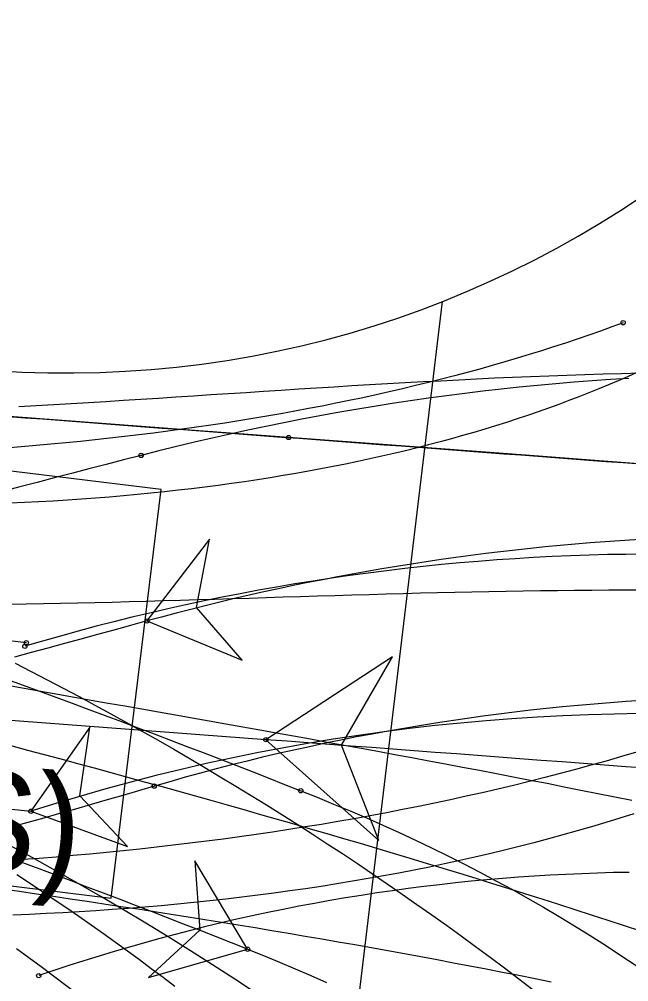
# Model space of a CAD drawing. Extents: x -14 to 1565148, y -25 to 642856.
# Drawn here: x 1564766.77 to 1564778.62, y 636294.98 to 636313.69 of the extents above; entities that cross this region are included whole.
import ezdxf

# ---------------------------------------------------------------- set-up
doc = ezdxf.new("R2010")
doc.units = 0
for name, color, linetype in [('CM_Corridor_Conceptual', 7, 'Continuous'), ('CM_Corridor_Key_Station', 7, 'Continuous'), ('MT_P_Cells', 7, 'Continuous'), ('PF_P_Grade_Line', 7, 'Continuous'), ('PV_P_Curb', 7, 'Continuous'), ('PV_X_COP', 7, 'Continuous'), ('TR_Turning_Path22', 7, 'Continuous'), ('TR_Turning_Path24', 7, 'Continuous')]:
    doc.layers.add(name, color=color, linetype=linetype)

msp = doc.modelspace()

# ---------------------------------------------------------------- linework, layer by layer
at = {"layer": 'CM_Corridor_Conceptual'}
for points in [[(1564778.514, 636307.789), (1564778.294, 636307.708), (1564778.071, 636307.628), (1564777.846, 636307.549), (1564777.619, 636307.471), (1564777.39, 636307.394), (1564777.158, 636307.319), (1564776.925, 636307.244), (1564776.689, 636307.171), (1564776.451, 636307.099), (1564776.211, 636307.028), (1564775.969, 636306.959), (1564775.725, 636306.89), (1564775.479, 636306.823), (1564775.232, 636306.758), (1564774.982, 636306.693), (1564774.731, 636306.63), (1564774.478, 636306.568), (1564774.223, 636306.507), (1564773.967, 636306.448), (1564773.709, 636306.39), (1564773.449, 636306.333), (1564773.187, 636306.278), (1564772.925, 636306.224), (1564772.66, 636306.171), (1564772.394, 636306.12), (1564772.127, 636306.07), (1564771.858, 636306.021), (1564771.588, 636305.974), (1564771.316, 636305.928), (1564771.043, 636305.884), (1564770.769, 636305.841), (1564770.494, 636305.799), (1564770.217, 636305.758), (1564769.939, 636305.719), (1564769.66, 636305.681), (1564769.379, 636305.645), (1564769.098, 636305.61), (1564768.816, 636305.576), (1564768.532, 636305.544), (1564768.247, 636305.512), (1564767.962, 636305.483), (1564767.675, 636305.454), (1564767.387, 636305.427), (1564767.099, 636305.401), (1564766.809, 636305.376), (1564766.519, 636305.353)], [(1564778.773, 636299.444), (1564778.479, 636299.357), (1564778.184, 636299.271), (1564777.887, 636299.188), (1564777.589, 636299.106), (1564777.289, 636299.027), (1564776.988, 636298.949), (1564776.686, 636298.872), (1564776.382, 636298.798), (1564776.078, 636298.725), (1564775.771, 636298.654), (1564775.464, 636298.585), (1564775.156, 636298.517), (1564774.846, 636298.452), (1564774.536, 636298.388), (1564774.224, 636298.326), (1564773.911, 636298.265), (1564773.597, 636298.206), (1564773.283, 636298.149), (1564772.967, 636298.094), (1564772.651, 636298.04), (1564772.333, 636297.989), (1564772.015, 636297.938), (1564771.696, 636297.89), (1564771.377, 636297.843), (1564771.056, 636297.798), (1564770.735, 636297.754), (1564770.413, 636297.712), (1564770.09, 636297.672), (1564769.767, 636297.633), (1564769.443, 636297.596), (1564769.118, 636297.56), (1564768.793, 636297.526), (1564768.468, 636297.494), (1564768.141, 636297.463), (1564767.815, 636297.433), (1564767.487, 636297.405), (1564767.16, 636297.379), (1564766.832, 636297.354), (1564766.503, 636297.331)]]:
    msp.add_lwpolyline(points, dxfattribs=at)
msp.add_circle((1564778.514, 636307.789), 0.0417, dxfattribs=at)
at = {"layer": 'CM_Corridor_Key_Station'}
for points in [[(1564766.692, 636301.172), (1564767.004, 636301.012), (1564767.316, 636300.851), (1564767.626, 636300.688), (1564767.936, 636300.523), (1564768.244, 636300.357), (1564768.552, 636300.189), (1564768.859, 636300.019), (1564769.165, 636299.848), (1564769.47, 636299.675), (1564769.774, 636299.5), (1564770.077, 636299.324), (1564770.38, 636299.146), (1564770.681, 636298.966), (1564770.981, 636298.785), (1564771.28, 636298.602), (1564771.579, 636298.417), (1564771.876, 636298.231), (1564772.172, 636298.043), (1564772.467, 636297.854), (1564772.761, 636297.663), (1564773.055, 636297.471), (1564773.347, 636297.276), (1564773.638, 636297.081), (1564773.928, 636296.883), (1564774.216, 636296.684), (1564774.504, 636296.484), (1564774.791, 636296.282), (1564775.077, 636296.078), (1564775.361, 636295.873), (1564775.644, 636295.667), (1564775.927, 636295.458), (1564776.208, 636295.249), (1564776.488, 636295.037), (1564776.767, 636294.825)], [(1564766.715, 636295.627), (1564766.957, 636295.451), (1564767.198, 636295.274), (1564767.438, 636295.096), (1564767.677, 636294.917), (1564767.915, 636294.736), (1564768.151, 636294.554), (1564768.386, 636294.372), (1564768.621, 636294.188), (1564768.853, 636294.003), (1564769.085, 636293.816), (1564769.316, 636293.629), (1564769.545, 636293.44), (1564769.773, 636293.251), (1564770, 636293.06), (1564770.225, 636292.868)]]:
    msp.add_lwpolyline(points, dxfattribs=at)
msp.add_arc((1564737.487, 636243.643), 61.33, 36.4229, 66.95237, dxfattribs=at)
at = {"layer": 'MT_P_Cells'}
for points in [[(1564778.625, 636306.709), (1564778.27, 636306.687), (1564777.914, 636306.662), (1564777.559, 636306.634), (1564777.204, 636306.604), (1564776.849, 636306.571), (1564776.495, 636306.536), (1564776.141, 636306.498), (1564775.787, 636306.458), (1564775.433, 636306.415), (1564775.08, 636306.369), (1564774.727, 636306.321), (1564774.374, 636306.271), (1564774.022, 636306.218), (1564773.67, 636306.162), (1564773.319, 636306.104), (1564772.968, 636306.043), (1564772.617, 636305.98), (1564772.267, 636305.915), (1564771.917, 636305.846), (1564771.568, 636305.776), (1564771.219, 636305.703), (1564770.871, 636305.627), (1564770.524, 636305.549), (1564770.177, 636305.468), (1564769.83, 636305.385), (1564769.485, 636305.299), (1564769.139, 636305.211)], [(1564769.142, 636305.212), (1564768.801, 636305.123), (1564768.463, 636305.035), (1564768.126, 636304.948), (1564767.79, 636304.86), (1564767.453, 636304.773), (1564767.117, 636304.686), (1564766.782, 636304.6), (1564766.447, 636304.513)], [(1564769.255, 636301.993), (1564771.105, 636301.234), (1564770.22, 636302.255), (1564770.468, 636303.584), (1564769.255, 636301.993)], [(1564769.255, 636301.993), (1564768.934, 636301.905), (1564768.612, 636301.816), (1564768.291, 636301.728), (1564767.969, 636301.64), (1564767.648, 636301.553), (1564767.326, 636301.465), (1564767.004, 636301.379), (1564766.682, 636301.292)], [(1564778.68, 636298.501), (1564778.352, 636298.568), (1564778.023, 636298.635), (1564777.694, 636298.701), (1564777.365, 636298.766), (1564777.036, 636298.831), (1564776.707, 636298.895), (1564776.378, 636298.959), (1564776.049, 636299.022), (1564775.72, 636299.085), (1564775.391, 636299.148), (1564775.062, 636299.21), (1564774.733, 636299.271), (1564774.404, 636299.333), (1564774.075, 636299.394), (1564773.746, 636299.454), (1564773.418, 636299.515), (1564773.089, 636299.574), (1564772.76, 636299.634), (1564772.432, 636299.694), (1564772.103, 636299.753), (1564771.775, 636299.812), (1564771.447, 636299.87), (1564771.118, 636299.929), (1564770.79, 636299.987), (1564770.463, 636300.046), (1564770.135, 636300.104), (1564769.807, 636300.161), (1564769.48, 636300.219), (1564769.153, 636300.277), (1564768.826, 636300.335), (1564768.499, 636300.392), (1564768.172, 636300.45), (1564767.846, 636300.507), (1564767.519, 636300.565), (1564767.193, 636300.622), (1564766.867, 636300.68), (1564766.542, 636300.737)], [(1564778.884, 636300.447), (1564778.573, 636300.426), (1564778.263, 636300.404), (1564777.953, 636300.379), (1564777.642, 636300.351), (1564777.333, 636300.322), (1564777.023, 636300.29), (1564776.713, 636300.257), (1564776.404, 636300.22), (1564776.095, 636300.182), (1564775.787, 636300.142), (1564775.478, 636300.099), (1564775.17, 636300.054), (1564774.863, 636300.007), (1564774.555, 636299.957), (1564774.248, 636299.906), (1564773.942, 636299.852), (1564773.635, 636299.796), (1564773.33, 636299.738), (1564773.024, 636299.677), (1564772.719, 636299.615), (1564772.415, 636299.55), (1564772.111, 636299.483), (1564771.807, 636299.414), (1564771.504, 636299.343), (1564771.202, 636299.269), (1564770.9, 636299.194), (1564770.598, 636299.116), (1564770.297, 636299.036), (1564769.997, 636298.954), (1564769.698, 636298.869), (1564769.398, 636298.783)], [(1564769.395, 636298.782), (1564769.093, 636298.694), (1564768.787, 636298.604), (1564768.48, 636298.515), (1564768.172, 636298.427), (1564767.864, 636298.338), (1564767.555, 636298.25), (1564767.246, 636298.163), (1564766.936, 636298.076), (1564766.625, 636297.99)]]:
    msp.add_lwpolyline(points, dxfattribs=at)
msp.add_lwpolyline([(1564769.255, 636301.993), (1564771.105, 636301.234), (1564770.22, 636302.255), (1564770.468, 636303.584)], close=True, dxfattribs=at)
for centre in [(1564769.139, 636305.211), (1564769.142, 636305.212), (1564769.255, 636301.993), (1564769.255, 636301.993), (1564769.395, 636298.782), (1564769.398, 636298.783)]:
    msp.add_circle(centre, 0.0417, dxfattribs=at)
msp.add_arc((1564781.59, 636257.159), 46.5, 82.3553, 105.3828, dxfattribs=at)
at = {"layer": 'PF_P_Grade_Line'}
for points in [[(1564778.928, 636303.292), (1564778.569, 636303.288), (1564778.209, 636303.282), (1564777.85, 636303.272), (1564777.491, 636303.259), (1564777.132, 636303.244), (1564776.773, 636303.225), (1564776.414, 636303.204), (1564776.055, 636303.179), (1564775.697, 636303.152), (1564775.339, 636303.121), (1564774.981, 636303.088), (1564774.623, 636303.051), (1564774.266, 636303.012), (1564773.909, 636302.969), (1564773.553, 636302.924), (1564773.196, 636302.875), (1564772.841, 636302.824), (1564772.485, 636302.77), (1564772.131, 636302.712), (1564771.776, 636302.652), (1564771.422, 636302.589), (1564771.069, 636302.523), (1564770.716, 636302.454), (1564770.364, 636302.382), (1564770.013, 636302.307), (1564769.662, 636302.229), (1564769.311, 636302.148), (1564768.962, 636302.065), (1564768.613, 636301.978), (1564768.265, 636301.889), (1564767.917, 636301.796), (1564767.571, 636301.701), (1564767.225, 636301.603), (1564766.88, 636301.502)], [(1564766.909, 636301.569), (1564766.581, 636301.604)], [(1564766.997, 636298.294), (1564768.876, 636297.609), (1564767.951, 636298.595), (1564768.145, 636299.932), (1564766.997, 636298.294)], [(1564778.859, 636295.963), (1564778.54, 636296.069), (1564778.221, 636296.173), (1564777.901, 636296.277), (1564777.581, 636296.38), (1564777.261, 636296.483), (1564776.941, 636296.584), (1564776.62, 636296.686), (1564776.299, 636296.786), (1564775.978, 636296.886), (1564775.657, 636296.986), (1564775.336, 636297.084), (1564775.014, 636297.183), (1564774.693, 636297.28), (1564774.371, 636297.377), (1564774.049, 636297.474), (1564773.727, 636297.57), (1564773.405, 636297.665), (1564773.082, 636297.76), (1564772.76, 636297.855), (1564772.437, 636297.949), (1564772.115, 636298.042), (1564771.792, 636298.135), (1564771.469, 636298.228), (1564771.146, 636298.32), (1564770.823, 636298.411), (1564770.5, 636298.503), (1564770.176, 636298.593), (1564769.853, 636298.684), (1564769.529, 636298.773), (1564769.206, 636298.863), (1564768.882, 636298.952), (1564768.559, 636299.041), (1564768.235, 636299.129), (1564767.911, 636299.217), (1564767.587, 636299.304), (1564767.264, 636299.391), (1564766.94, 636299.478), (1564766.616, 636299.565)], [(1564778.631, 636297.107), (1564778.323, 636297.101), (1564778.016, 636297.092), (1564777.708, 636297.081), (1564777.4, 636297.068), (1564777.093, 636297.052), (1564776.785, 636297.033), (1564776.478, 636297.012), (1564776.171, 636296.988), (1564775.864, 636296.962), (1564775.557, 636296.933), (1564775.251, 636296.901), (1564774.945, 636296.867), (1564774.639, 636296.831), (1564774.334, 636296.791), (1564774.028, 636296.75), (1564773.724, 636296.706), (1564773.419, 636296.659), (1564773.115, 636296.61), (1564772.812, 636296.558), (1564772.509, 636296.503), (1564772.206, 636296.447), (1564771.904, 636296.387), (1564771.602, 636296.325), (1564771.301, 636296.261), (1564771, 636296.194), (1564770.7, 636296.125), (1564770.401, 636296.053), (1564770.102, 636295.978), (1564769.804, 636295.901), (1564769.506, 636295.822), (1564769.209, 636295.74), (1564768.913, 636295.656), (1564768.617, 636295.569), (1564768.323, 636295.48), (1564768.029, 636295.388), (1564767.735, 636295.294), (1564767.443, 636295.198), (1564767.151, 636295.099)]]:
    msp.add_lwpolyline(points, dxfattribs=at)
msp.add_lwpolyline([(1564766.997, 636298.294), (1564768.876, 636297.609), (1564767.951, 636298.595), (1564768.145, 636299.932)], close=True, dxfattribs=at)
for centre in [(1564766.88, 636301.502), (1564766.909, 636301.569), (1564766.997, 636298.294), (1564766.997, 636298.294), (1564767.151, 636295.099)]:
    msp.add_circle(centre, 0.0417, dxfattribs=at)
for centre, radius, start, end in [((1564802.666, 636641.84), 345.393, 252.21047, 264.07246), ((1564779.185, 636260.124), 40.069, 16.1084, 107.7078)]:
    msp.add_arc(centre, radius, start, end, dxfattribs=at)
at = {"layer": 'PV_P_Curb'}
for p, q in [((1564769.531, 636304.549), (1564742.73, 636307.825)), ((1564768.56, 636296.608), (1564769.531, 636304.549)), ((1564771.567, 636299.686), (1564742.168, 636301.894)), ((1564741.76, 636299.884), (1564768.56, 636296.608))]:
    msp.add_line(p, q, dxfattribs=at)
for points in [[(1564772.008, 636305.559), (1564770.004, 636305.71), (1564766.663, 636305.961), (1564763.322, 636306.212), (1564759.981, 636306.462), (1564756.64, 636306.713), (1564753.299, 636306.964), (1564749.959, 636307.215), (1564746.618, 636307.466), (1564743.277, 636307.717), (1564742.609, 636307.767)], [(1564766.765, 636306.16), (1564767.103, 636306.18), (1564767.441, 636306.199), (1564767.78, 636306.22), (1564768.119, 636306.241), (1564768.458, 636306.262), (1564768.797, 636306.283), (1564769.137, 636306.305), (1564769.477, 636306.327), (1564769.817, 636306.349), (1564770.157, 636306.371), (1564770.498, 636306.393), (1564770.839, 636306.415), (1564771.181, 636306.437), (1564771.523, 636306.459), (1564771.865, 636306.481), (1564772.208, 636306.503), (1564772.551, 636306.525), (1564772.895, 636306.546), (1564773.239, 636306.567), (1564773.584, 636306.587), (1564773.929, 636306.607), (1564774.275, 636306.627), (1564774.622, 636306.646), (1564774.969, 636306.664), (1564775.317, 636306.682), (1564775.665, 636306.699), (1564776.014, 636306.716), (1564776.364, 636306.731), (1564776.715, 636306.746), (1564777.066, 636306.76), (1564777.418, 636306.773), (1564777.771, 636306.785), (1564778.125, 636306.796), (1564778.48, 636306.805), (1564778.835, 636306.814)], [(1564766.557, 636305.969), (1564766.889, 636305.944), (1564767.222, 636305.919), (1564767.554, 636305.894), (1564767.886, 636305.869), (1564768.219, 636305.844), (1564768.551, 636305.819), (1564768.884, 636305.794), (1564769.216, 636305.769), (1564769.548, 636305.744), (1564769.881, 636305.719), (1564770.213, 636305.694), (1564770.546, 636305.669), (1564770.878, 636305.644), (1564771.21, 636305.619), (1564771.543, 636305.594), (1564771.875, 636305.569), (1564772.207, 636305.544), (1564772.539, 636305.519), (1564772.872, 636305.494), (1564773.204, 636305.469), (1564773.536, 636305.445), (1564773.868, 636305.42), (1564774.2, 636305.395), (1564774.532, 636305.37), (1564774.864, 636305.345), (1564775.196, 636305.32), (1564775.528, 636305.295), (1564775.86, 636305.27), (1564776.192, 636305.245), (1564776.523, 636305.22), (1564776.855, 636305.195), (1564777.186, 636305.17), (1564777.518, 636305.145), (1564777.849, 636305.121)], [(1564790.63, 636304.019), (1564790.216, 636304.08), (1564786.529, 636304.467), (1564783.201, 636304.719), (1564779.909, 636304.966), (1564776.617, 636305.213), (1564773.325, 636305.46), (1564772.008, 636305.559)], [(1564777.849, 636305.121), (1564778.181, 636305.096), (1564778.512, 636305.071), (1564778.843, 636305.046)], [(1564778.905, 636302.589), (1564778.571, 636302.589), (1564778.238, 636302.589), (1564777.905, 636302.588), (1564777.571, 636302.585), (1564777.238, 636302.582), (1564776.905, 636302.578), (1564776.571, 636302.573), (1564776.238, 636302.568), (1564775.905, 636302.562), (1564775.572, 636302.555), (1564775.238, 636302.548), (1564774.905, 636302.54), (1564774.572, 636302.532), (1564774.239, 636302.523), (1564773.905, 636302.514), (1564773.572, 636302.504), (1564773.239, 636302.495), (1564772.906, 636302.485), (1564772.573, 636302.475), (1564772.24, 636302.464), (1564771.906, 636302.454), (1564771.573, 636302.443), (1564771.24, 636302.433), (1564770.907, 636302.422), (1564770.574, 636302.412), (1564770.241, 636302.402), (1564769.907, 636302.392), (1564769.574, 636302.382), (1564769.241, 636302.373), (1564768.908, 636302.363), (1564768.575, 636302.355), (1564768.241, 636302.346), (1564767.908, 636302.338), (1564767.575, 636302.331), (1564767.242, 636302.324), (1564766.908, 636302.318), (1564766.575, 636302.312)], [(1564771.567, 636299.686), (1564773.763, 636297.723), (1564773.035, 636299.576), (1564774.031, 636301.299), (1564771.567, 636299.686)], [(1564777.114, 636294.973), (1564776.8, 636295.037), (1564776.485, 636295.1), (1564776.169, 636295.162), (1564775.853, 636295.224), (1564775.535, 636295.285), (1564775.217, 636295.345), (1564774.899, 636295.405), (1564774.58, 636295.464), (1564774.26, 636295.523), (1564773.939, 636295.581), (1564773.618, 636295.638), (1564773.297, 636295.695), (1564772.974, 636295.752), (1564772.652, 636295.807), (1564772.329, 636295.863), (1564772.005, 636295.918), (1564771.681, 636295.972), (1564771.356, 636296.026), (1564771.031, 636296.079), (1564770.706, 636296.132), (1564770.38, 636296.184), (1564770.054, 636296.236), (1564769.728, 636296.288), (1564769.401, 636296.339), (1564769.074, 636296.389), (1564768.746, 636296.44), (1564768.418, 636296.489), (1564768.09, 636296.539), (1564767.762, 636296.588), (1564767.434, 636296.636), (1564767.105, 636296.685), (1564766.776, 636296.732), (1564766.447, 636296.78)]]:
    msp.add_lwpolyline(points, dxfattribs=at)
msp.add_lwpolyline([(1564771.567, 636299.686), (1564773.763, 636297.723), (1564773.035, 636299.576), (1564774.031, 636301.299)], close=True, dxfattribs=at)
for centre in [(1564772.008, 636305.559), (1564772.008, 636305.559), (1564771.567, 636299.686), (1564771.567, 636299.686)]:
    msp.add_circle(centre, 0.0417, dxfattribs=at)
msp.add_arc((1364010.161, -2037089.745), 2680917.043, 85.705083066, 85.70536529, dxfattribs=at)
at = {"layer": 'PV_X_COP'}
msp.add_line((1564770.855, 636273.652), (1564775, 636308.206), dxfattribs=at)
msp.add_arc((1564767.672, 636326.815), 20, 263.1496, 353.1496, dxfattribs=at)
at = {"layer": 'TR_Turning_Path22'}
for points in [[(1564778.783, 636306.821), (1564778.599, 636306.74), (1564778.414, 636306.66), (1564778.227, 636306.581), (1564778.038, 636306.503), (1564777.847, 636306.427), (1564777.653, 636306.351), (1564777.458, 636306.277), (1564777.261, 636306.203), (1564777.062, 636306.131), (1564776.86, 636306.06), (1564776.657, 636305.99), (1564776.451, 636305.922), (1564776.244, 636305.854), (1564776.034, 636305.788), (1564775.822, 636305.723), (1564775.608, 636305.659), (1564775.392, 636305.596), (1564775.174, 636305.535), (1564774.954, 636305.475), (1564774.731, 636305.416), (1564774.507, 636305.359), (1564774.28, 636305.303), (1564774.052, 636305.248), (1564773.821, 636305.195), (1564773.588, 636305.143), (1564773.353, 636305.092), (1564773.116, 636305.043), (1564772.878, 636304.995), (1564772.637, 636304.949), (1564772.394, 636304.904), (1564772.149, 636304.86), (1564771.902, 636304.818), (1564771.653, 636304.777), (1564771.403, 636304.738), (1564771.15, 636304.7), (1564770.896, 636304.664), (1564770.639, 636304.629), (1564770.381, 636304.595), (1564770.121, 636304.563), (1564769.86, 636304.533), (1564769.596, 636304.504), (1564769.331, 636304.476), (1564769.065, 636304.45), (1564768.796, 636304.425), (1564768.526, 636304.402), (1564768.255, 636304.38), (1564767.982, 636304.36), (1564767.708, 636304.341), (1564767.432, 636304.323), (1564767.155, 636304.307), (1564766.876, 636304.293), (1564766.597, 636304.28)], [(1564778.721, 636298.247), (1564778.449, 636298.161), (1564778.175, 636298.077), (1564777.899, 636297.994), (1564777.621, 636297.913), (1564777.342, 636297.834), (1564777.06, 636297.758), (1564776.777, 636297.683), (1564776.492, 636297.609), (1564776.206, 636297.538), (1564775.917, 636297.469), (1564775.627, 636297.402), (1564775.336, 636297.336), (1564775.043, 636297.273), (1564774.748, 636297.211), (1564774.452, 636297.152), (1564774.154, 636297.094), (1564773.855, 636297.038), (1564773.554, 636296.985), (1564773.252, 636296.933), (1564772.949, 636296.883), (1564772.644, 636296.835), (1564772.338, 636296.789), (1564772.031, 636296.745), (1564771.723, 636296.703), (1564771.413, 636296.662), (1564771.102, 636296.624), (1564770.791, 636296.587), (1564770.478, 636296.552), (1564770.164, 636296.52), (1564769.849, 636296.488), (1564769.532, 636296.459), (1564769.215, 636296.432), (1564768.898, 636296.406), (1564768.579, 636296.382), (1564768.259, 636296.36), (1564767.939, 636296.34), (1564767.617, 636296.321), (1564767.295, 636296.304), (1564766.973, 636296.289), (1564766.649, 636296.275)]]:
    msp.add_lwpolyline(points, dxfattribs=at)
at = {"layer": 'TR_Turning_Path24'}
for points in [[(1564766.525, 636300.859), (1564766.845, 636300.743), (1564767.164, 636300.627), (1564767.483, 636300.51), (1564767.802, 636300.393), (1564768.121, 636300.275), (1564768.44, 636300.156), (1564768.758, 636300.037), (1564769.076, 636299.918), (1564769.394, 636299.798), (1564769.712, 636299.677), (1564770.029, 636299.556), (1564770.346, 636299.434), (1564770.663, 636299.312), (1564770.98, 636299.189), (1564771.297, 636299.065), (1564771.613, 636298.941), (1564771.93, 636298.817), (1564772.246, 636298.692)], [(1564772.245, 636298.692), (1564772.563, 636298.566), (1564772.884, 636298.435), (1564773.204, 636298.301), (1564773.523, 636298.164), (1564773.841, 636298.024), (1564774.158, 636297.88), (1564774.475, 636297.733), (1564774.79, 636297.582), (1564775.104, 636297.428), (1564775.417, 636297.271), (1564775.729, 636297.11), (1564776.04, 636296.945), (1564776.349, 636296.777), (1564776.657, 636296.605), (1564776.963, 636296.429), (1564777.268, 636296.25), (1564777.571, 636296.067), (1564777.873, 636295.88), (1564778.172, 636295.689), (1564778.47, 636295.494), (1564778.766, 636295.296), (1564779.06, 636295.093), (1564779.351, 636294.887)], [(1564771.211, 636295.613), (1564770.185, 636297.33), (1564770.282, 636295.982), (1564769.287, 636295.066), (1564771.211, 636295.613)], [(1564766.726, 636297.066), (1564766.969, 636296.906), (1564767.212, 636296.744), (1564767.453, 636296.582), (1564767.694, 636296.418), (1564767.933, 636296.253), (1564768.17, 636296.087), (1564768.407, 636295.92), (1564768.642, 636295.752), (1564768.875, 636295.583), (1564769.108, 636295.412), (1564769.339, 636295.241), (1564769.569, 636295.069), (1564769.797, 636294.895)], [(1564771.211, 636295.613), (1564771.521, 636295.49), (1564771.829, 636295.363), (1564772.137, 636295.234), (1564772.443, 636295.102), (1564772.747, 636294.967)]]:
    msp.add_lwpolyline(points, dxfattribs=at)
msp.add_lwpolyline([(1564771.211, 636295.613), (1564770.185, 636297.33), (1564770.282, 636295.982), (1564769.287, 636295.066)], close=True, dxfattribs=at)
for centre in [(1564772.245, 636298.692), (1564772.246, 636298.692), (1564771.211, 636295.613), (1564771.211, 636295.613)]:
    msp.add_circle(centre, 0.0417, dxfattribs=at)
msp.add_arc((1564700.162, 636117.029), 192.198, 68.30497, 74.68135, dxfattribs=at)

# ---------------------------------------------------------------- texts
at = {"layer": 'PV_P_Curb'}
msp.add_text('WisDOT OSOW 2010 (US)', height=1.96333, rotation=355.7054, dxfattribs=at).set_placement((1564736.349, 636299.367))

doc.saveas('drawing.dxf')
